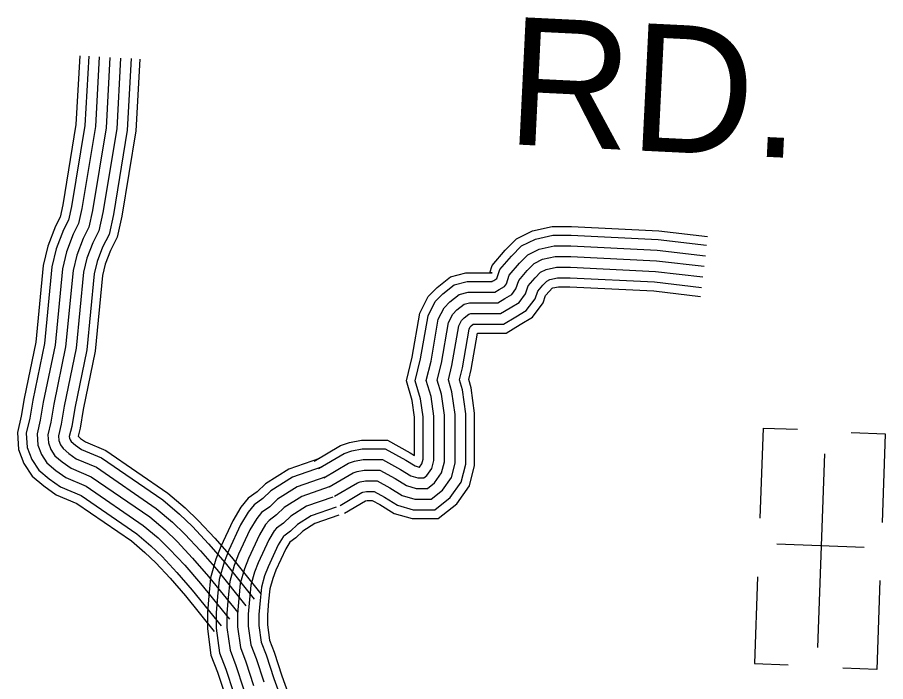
# Model space of a CAD drawing. Extents: x 1788175 to 1969470, y 584502 to 738744.
# Drawn here: x 1944947 to 1947468, y 641954 to 643883 of the extents above; entities that cross this region are included whole.
import ezdxf

# ---------------------------------------------------------------- set-up
doc = ezdxf.new("R2010")
doc.units = 0
for name, color, linetype in [('DESIGN - ROW - Right-of-Way and Easement Labels', 7, 'Continuous'), ('DESIGN - UTILITIES - Cable (Underground) with Text', 7, 'Continuous'), ('SURVEY - TRANSPORTATION - Roads', 7, 'Continuous')]:
    doc.layers.add(name, color=color, linetype=linetype)

msp = doc.modelspace()

# ---------------------------------------------------------------- linework, layer by layer
at = {"layer": 'DESIGN - UTILITIES - Cable (Underground) with Text'}
for p, q in [((1947112.2, 642690), (1947102.7, 642429.3)), ((1947211.8, 642686.3), (1947112.8, 642689.9)), ((1947468.2, 642673), (1947368.5, 642676.6)), ((1947458.7, 642416.5), (1947468.1, 642673)), ((1947406, 642343.9), (1947152.6, 642353.2)), ((1947096.5, 642258.5), (1947087.3, 642007.2)), ((1947443.2, 641990.2), (1947452.6, 642248.2)), ((1947087.4, 642007.2), (1947185.6, 642003.6)), ((1947443, 641990.2), (1947343.6, 641993.9))]:
    msp.add_line(p, q, dxfattribs=at)
msp.add_lwpolyline([(1947290.5, 642616), (1947270, 642053.3)], dxfattribs=at)
at = {"layer": 'SURVEY - TRANSPORTATION - Roads'}
for points in [[(1945128.3, 643771.7), (1945117.2, 643572.3), (1945078.7, 643338.8), (1945070.9, 643303.3), (1945057.5, 643276.5), (1945035.3, 643218.8), (1945021.9, 643162.7), (1945000.2, 642940), (1944966.4, 642776.3), (1944957.8, 642725), (1944946.9, 642678.1), (1944950.3, 642628.5), (1944965.9, 642587.9), (1944989.6, 642551.4), (1945023.7, 642522.8), (1945059.9, 642497), (1945119.4, 642472.1), (1945278.2, 642363.1), (1945317.3, 642329.8), (1945348.7, 642299.5), (1945390.7, 642254.6), (1945435.1, 642203.4), (1945518.4, 642100.2)], [(1945128.3, 643771.7), (1945117.2, 643572.3), (1945078.7, 643338.8), (1945070.9, 643303.3), (1945057.5, 643276.5), (1945035.3, 643218.8), (1945021.9, 643162.7), (1945000.2, 642940), (1944966.4, 642776.3), (1944957.8, 642725), (1944946.9, 642678.1), (1944950.3, 642628.5), (1944965.9, 642587.9), (1944989.6, 642551.4), (1945023.7, 642522.8), (1945059.9, 642497), (1945119.4, 642472.1), (1945278.2, 642363.1), (1945317.3, 642329.8), (1945348.7, 642299.5), (1945390.7, 642254.6), (1945435.1, 642203.4), (1945518.4, 642100.2)], [(1945154, 643770.3), (1945142.8, 643569.5), (1945104, 643333.9), (1945095.3, 643294.6), (1945081, 643266.1), (1945059.9, 643211.2), (1945047.3, 643158.5), (1945025.7, 642936.1), (1944991.7, 642771.6), (1944983, 642719.9), (1944972.9, 642676), (1944975.7, 642634.1), (1944988.9, 642599.6), (1945009.1, 642568.7), (1945039.5, 642543.1), (1945072.5, 642519.6), (1945131.8, 642494.8), (1945293.8, 642383.5), (1945334.6, 642348.9), (1945367, 642317.5), (1945409.8, 642271.8), (1945454.8, 642219.9), (1945538.4, 642116.3)], [(1945154, 643770.3), (1945142.8, 643569.5), (1945104, 643333.9), (1945095.3, 643294.6), (1945081, 643266.1), (1945059.9, 643211.2), (1945047.3, 643158.5), (1945025.7, 642936.1), (1944991.7, 642771.6), (1944983, 642719.9), (1944972.9, 642676), (1944975.7, 642634.1), (1944988.9, 642599.6), (1945009.1, 642568.7), (1945039.5, 642543.1), (1945072.5, 642519.6), (1945131.8, 642494.8), (1945293.8, 642383.5), (1945334.6, 642348.9), (1945367, 642317.5), (1945409.8, 642271.8), (1945454.8, 642219.9), (1945538.4, 642116.3)], [(1945184.9, 643768.6), (1945173.6, 643566.1), (1945134.4, 643328.1), (1945124.7, 643284.2), (1945109.4, 643253.6), (1945089.6, 643202), (1945077.9, 643153.4), (1945056.4, 642931.5), (1945022.2, 642765.9), (1945013.4, 642713.9), (1945004.1, 642673.5), (1945006.3, 642640.8), (1945016.7, 642613.8), (1945032.5, 642589.4), (1945058.4, 642567.7), (1945087.6, 642546.9), (1945146.7, 642522.1), (1945312.6, 642408.2), (1945355.4, 642371.9), (1945389.1, 642339.3), (1945432.8, 642292.6), (1945478.6, 642239.8), (1945562.5, 642135.8)], [(1945184.9, 643768.6), (1945173.6, 643566.1), (1945134.4, 643328.1), (1945124.7, 643284.2), (1945109.4, 643253.6), (1945089.6, 643202), (1945077.9, 643153.4), (1945056.4, 642931.5), (1945022.2, 642765.9), (1945013.4, 642713.9), (1945004.1, 642673.5), (1945006.3, 642640.8), (1945016.7, 642613.8), (1945032.5, 642589.4), (1945058.4, 642567.7), (1945087.6, 642546.9), (1945146.7, 642522.1), (1945312.6, 642408.2), (1945355.4, 642371.9), (1945389.1, 642339.3), (1945432.8, 642292.6), (1945478.6, 642239.8), (1945562.5, 642135.8)], [(1945215.9, 643766.8), (1945204.5, 643562.7), (1945164.9, 643322.2), (1945154.2, 643273.8), (1945137.8, 643241), (1945119.2, 643192.8), (1945108.6, 643148.2), (1945087.1, 642926.8), (1945052.6, 642760.2), (1945043.9, 642707.8), (1945035.3, 642671), (1945036.9, 642647.6), (1945044.5, 642628), (1945056, 642610.2), (1945077.4, 642592.2), (1945102.8, 642574.1), (1945161.6, 642549.5), (1945331.5, 642432.8), (1945376.3, 642394.9), (1945411.2, 642361), (1945455.9, 642313.3), (1945502.4, 642259.7), (1945586.7, 642155.3)], [(1945215.9, 643766.8), (1945204.5, 643562.7), (1945164.9, 643322.2), (1945154.2, 643273.8), (1945137.8, 643241), (1945119.2, 643192.8), (1945108.6, 643148.2), (1945087.1, 642926.8), (1945052.6, 642760.2), (1945043.9, 642707.8), (1945035.3, 642671), (1945036.9, 642647.6), (1945044.5, 642628), (1945056, 642610.2), (1945077.4, 642592.2), (1945102.8, 642574.1), (1945161.6, 642549.5), (1945331.5, 642432.8), (1945376.3, 642394.9), (1945411.2, 642361), (1945455.9, 642313.3), (1945502.4, 642259.7), (1945586.7, 642155.3)], [(1945215.9, 643766.8), (1945204.5, 643562.7), (1945164.9, 643322.2), (1945154.2, 643273.8), (1945137.8, 643241), (1945119.2, 643192.8), (1945108.6, 643148.2), (1945087.1, 642926.8), (1945052.6, 642760.2), (1945043.9, 642707.8), (1945035.3, 642671), (1945036.9, 642647.6), (1945044.5, 642628), (1945056, 642610.2), (1945077.4, 642592.2), (1945102.8, 642574.1), (1945161.6, 642549.5), (1945331.5, 642432.8), (1945376.3, 642394.9), (1945411.2, 642361), (1945455.9, 642313.3), (1945502.4, 642259.7), (1945586.7, 642155.3)], [(1945246.8, 643765.1), (1945235.4, 643559.3), (1945195.3, 643316.3), (1945183.6, 643263.3), (1945166.2, 643228.5), (1945148.9, 643183.6), (1945139.2, 643143.1), (1945117.8, 642922.2), (1945083.1, 642754.5), (1945074.3, 642701.7), (1945066.6, 642668.5), (1945067.5, 642654.4), (1945072.2, 642642.1), (1945079.5, 642631), (1945096.4, 642616.7), (1945118, 642601.4), (1945176.6, 642576.8), (1945350.3, 642457.5), (1945397.1, 642417.9), (1945433.4, 642382.7), (1945478.9, 642334.1), (1945526.1, 642279.6), (1945610.8, 642174.7)], [(1945246.8, 643765.1), (1945235.4, 643559.3), (1945195.3, 643316.3), (1945183.6, 643263.3), (1945166.2, 643228.5), (1945148.9, 643183.6), (1945139.2, 643143.1), (1945117.8, 642922.2), (1945083.1, 642754.5), (1945074.3, 642701.7), (1945066.6, 642668.5), (1945067.5, 642654.4), (1945072.2, 642642.1), (1945079.5, 642631), (1945096.4, 642616.7), (1945118, 642601.4), (1945176.6, 642576.8), (1945350.3, 642457.5), (1945397.1, 642417.9), (1945433.4, 642382.7), (1945478.9, 642334.1), (1945526.1, 642279.6), (1945610.8, 642174.7)], [(1945277.8, 643763.4), (1945266.2, 643555.9), (1945225.8, 643310.5), (1945213.1, 643252.9), (1945194.6, 643216), (1945178.6, 643174.4), (1945169.9, 643138), (1945148.5, 642917.5), (1945113.6, 642748.8), (1945104.7, 642695.7), (1945097.8, 642666), (1945098.1, 642661.1), (1945100, 642656.3), (1945103, 642651.7), (1945115.4, 642641.3), (1945133.2, 642628.6), (1945191.5, 642604.2), (1945369.2, 642482.2), (1945417.9, 642440.8), (1945455.5, 642404.5), (1945501.9, 642354.8), (1945549.9, 642299.5), (1945634.9, 642194.2)], [(1945277.8, 643763.4), (1945266.2, 643555.9), (1945225.8, 643310.5), (1945213.1, 643252.9), (1945194.6, 643216), (1945178.6, 643174.4), (1945169.9, 643138), (1945148.5, 642917.5), (1945113.6, 642748.8), (1945104.7, 642695.7), (1945097.8, 642666), (1945098.1, 642661.1), (1945100, 642656.3), (1945103, 642651.7), (1945115.4, 642641.3), (1945133.2, 642628.6), (1945191.5, 642604.2), (1945369.2, 642482.2), (1945417.9, 642440.8), (1945455.5, 642404.5), (1945501.9, 642354.8), (1945549.9, 642299.5), (1945634.9, 642194.2)], [(1945302.4, 643762), (1945290.8, 643553.2), (1945250.1, 643305.8), (1945236.5, 643244.6), (1945217.2, 643206), (1945202.2, 643167), (1945194.3, 643133.9), (1945172.9, 642913.8), (1945137.9, 642744.2), (1945128.9, 642690.8), (1945123.4, 642666.9), (1945130.6, 642660.8), (1945145.2, 642650.4), (1945203.4, 642626), (1945384.2, 642501.8), (1945434.5, 642459.2), (1945473.1, 642421.8), (1945520.3, 642371.4), (1945568.9, 642315.4), (1945654.1, 642209.7)], [(1945302.4, 643762), (1945290.8, 643553.2), (1945250.1, 643305.8), (1945236.5, 643244.6), (1945217.2, 643206), (1945202.2, 643167), (1945194.3, 643133.9), (1945172.9, 642913.8), (1945137.9, 642744.2), (1945128.9, 642690.8), (1945123.4, 642666.9), (1945130.6, 642660.8), (1945145.2, 642650.4), (1945203.4, 642626), (1945384.2, 642501.8), (1945434.5, 642459.2), (1945473.1, 642421.8), (1945520.3, 642371.4), (1945568.9, 642315.4), (1945654.1, 642209.7)], [(1945808.4, 642594.3), (1945885.6, 642639.7), (1945911.7, 642648.4), (1945945.8, 642655.3), (1946021.4, 642655.3), (1946087.9, 642618.9), (1946100.1, 642611.3), (1946100.1, 642658.3), (1946100.1, 642721.9), (1946093.6, 642770.6), (1946076.5, 642827.6), (1946093.7, 642896.6), (1946115.7, 643024.4), (1946140, 643072.9), (1946165.5, 643098.4), (1946204.5, 643129.6), (1946249.5, 643140.9), (1946288.7, 643140.9), (1946309.1, 643140.9), (1946325.4, 643140.9), (1946317.7, 643140.9), (1946318.9, 643141.6), (1946326, 643163), (1946363.7, 643207), (1946396.4, 643239.7), (1946443, 643263), (1946499.4, 643275.5), (1946555.9, 643275.5), (1946809.7, 643263.1), (1946951.3, 643246.4)], [(1945821, 642573), (1945895.9, 642617.1), (1945918, 642624.5), (1945948.2, 642630.5), (1946015, 642630.5), (1946075.4, 642597.6), (1946102.2, 642580.9), (1946113.9, 642577.5), (1946114.7, 642577.5), (1946121.3, 642586.8), (1946124.8, 642600.7), (1946124.8, 642658.3), (1946124.8, 642723.6), (1946117.8, 642775.8), (1946102.1, 642828.2), (1946117.9, 642891.5), (1946139.5, 643016.6), (1946160.3, 643058.2), (1946182.1, 643080), (1946215.7, 643106.9), (1946252.6, 643116.2), (1946288.7, 643116.2), (1946309.1, 643116.2), (1946325.4, 643116.2), (1946324.6, 643116.2), (1946330.2, 643119.6), (1946339.4, 643125.1), (1946347.9, 643150.6), (1946381.8, 643190.2), (1946411, 643219.4), (1946451.3, 643239.5), (1946502.1, 643250.8), (1946555.3, 643250.8), (1946807.7, 643238.4), (1946948.4, 643221.8)], [(1945836.7, 642546.3), (1945908.8, 642588.8), (1945926, 642594.5), (1945951.3, 642599.5), (1946007.1, 642599.5), (1946059.7, 642570.8), (1946089.4, 642552.3), (1946109.6, 642546.5), (1946127, 642546.5), (1946135.5, 642553.3), (1946150, 642573.6), (1946155.8, 642596.8), (1946155.8, 642658.3), (1946155.8, 642725.6), (1946148.2, 642782.4), (1946134.3, 642829), (1946148.3, 642885.1), (1946169.3, 643006.8), (1946185.8, 643039.9), (1946202.8, 643056.9), (1946229.8, 643078.5), (1946256.4, 643085.2), (1946288.7, 643085.2), (1946309.1, 643085.2), (1946325.4, 643085.2), (1946333.2, 643085.2), (1946346.2, 643093), (1946361.4, 643102.1), (1946366.9, 643109.5), (1946375.4, 643135), (1946404.6, 643169.1), (1946429.4, 643193.9), (1946461.8, 643210.1), (1946505.5, 643219.8), (1946554.5, 643219.8), (1946805.1, 643207.5), (1946944.8, 643191)], [(1945852.4, 642519.6), (1945921.8, 642560.4), (1945934, 642564.5), (1945954.4, 642568.5), (1945999.2, 642568.5), (1946044.1, 642544.1), (1946076.7, 642523.7), (1946105.2, 642515.5), (1946137.9, 642515.5), (1946158.3, 642531.8), (1946178.6, 642560.4), (1946186.8, 642593), (1946186.8, 642658.3), (1946186.8, 642727.7), (1946178.6, 642788.9), (1946166.4, 642829.7), (1946178.6, 642878.7), (1946199, 642997), (1946211.3, 643021.5), (1946223.5, 643033.8), (1946243.9, 643050.1), (1946260.2, 643054.2), (1946288.7, 643054.2), (1946309.1, 643054.2), (1946325.4, 643054.2), (1946341.7, 643054.2), (1946362.1, 643066.4), (1946382.5, 643078.6), (1946394.8, 643095), (1946402.9, 643119.5), (1946427.4, 643148), (1946447.8, 643168.4), (1946472.2, 643180.7), (1946508.9, 643188.8), (1946553.8, 643188.8), (1946802.5, 643176.6), (1946941.1, 643160.3)], [(1945852.4, 642519.6), (1945921.8, 642560.4), (1945934, 642564.5), (1945954.4, 642568.5), (1945999.2, 642568.5), (1946044.1, 642544.1), (1946076.7, 642523.7), (1946105.2, 642515.5), (1946137.9, 642515.5), (1946158.3, 642531.8), (1946178.6, 642560.4), (1946186.8, 642593), (1946186.8, 642658.3), (1946186.8, 642727.7), (1946178.6, 642788.9), (1946166.4, 642829.7), (1946178.6, 642878.7), (1946199, 642997), (1946211.3, 643021.5), (1946223.5, 643033.8), (1946243.9, 643050.1), (1946260.2, 643054.2), (1946288.7, 643054.2), (1946309.1, 643054.2), (1946325.4, 643054.2), (1946341.7, 643054.2), (1946362.1, 643066.4), (1946382.5, 643078.6), (1946394.8, 643095), (1946402.9, 643119.5), (1946427.4, 643148), (1946447.8, 643168.4), (1946472.2, 643180.7), (1946508.9, 643188.8), (1946553.8, 643188.8), (1946802.5, 643176.6), (1946941.1, 643160.3)], [(1945868.2, 642492.9), (1945934.7, 642532), (1945942, 642534.4), (1945957.5, 642537.5), (1945991.3, 642537.5), (1946028.4, 642517.3), (1946064, 642495.1), (1946100.9, 642484.5), (1946148.8, 642484.5), (1946181, 642510.3), (1946207.3, 642547.2), (1946217.8, 642589.2), (1946217.8, 642658.3), (1946217.8, 642729.8), (1946209, 642795.5), (1946198.6, 642830.5), (1946209, 642872.3), (1946228.8, 642987.3), (1946236.7, 643003.2), (1946244.2, 643010.6), (1946258, 643021.7), (1946264, 643023.2), (1946288.7, 643023.2), (1946309.1, 643023.2), (1946325.4, 643023.2), (1946350.3, 643023.2), (1946378.1, 643039.8), (1946403.7, 643055.2), (1946422.6, 643080.4), (1946430.4, 643103.9), (1946450.1, 643126.9), (1946466.1, 643143), (1946482.7, 643151.2), (1946512.3, 643157.8), (1946553, 643157.8), (1946799.9, 643145.7), (1946937.5, 643129.5)], [(1945883.9, 642466.2), (1945947.6, 642503.6), (1945950, 642504.4), (1945960.5, 642506.5), (1945983.4, 642506.5), (1946012.8, 642490.5), (1946051.2, 642466.5), (1946096.6, 642453.5), (1946159.6, 642453.5), (1946203.7, 642488.8), (1946235.9, 642533.9), (1946248.8, 642585.4), (1946248.8, 642658.3), (1946248.8, 642731.8), (1946239.5, 642802), (1946230.7, 642831.2), (1946239.4, 642865.9), (1946258.6, 642977.5), (1946262.2, 642984.8), (1946264.9, 642987.5), (1946270.7, 642992.2), (1946288.7, 642992.2), (1946309.1, 642992.2), (1946325.4, 642992.2), (1946358.9, 642992.2), (1946394, 643013.3), (1946424.8, 643031.7), (1946450.4, 643065.8), (1946457.9, 643088.3), (1946472.9, 643105.9), (1946484.5, 643117.5), (1946493.1, 643121.8), (1946515.7, 643126.8), (1946552.3, 643126.8), (1946797.3, 643114.8), (1946933.9, 643098.7)], [(1945896.9, 642444), (1945957.7, 642479.8), (1945963.1, 642480.8), (1945976.8, 642480.8), (1945999.8, 642468.3), (1946040.7, 642442.7), (1946093, 642427.8), (1946168.7, 642427.8), (1946222.6, 642471), (1946259.7, 642523), (1946274.5, 642582.2), (1946274.5, 642658.3), (1946274.5, 642733.5), (1946264.7, 642807.4), (1946257.4, 642831.8), (1946264.5, 642860.6), (1946282.8, 642966.4), (1946288.7, 642966.4), (1946309.1, 642966.4), (1946325.4, 642966.4), (1946366.1, 642966.4), (1946407.3, 642991.2), (1946442.4, 643012.3), (1946473.5, 643053.8), (1946480.7, 643075.4), (1946491.8, 643088.4), (1946499.7, 643096.4), (1946501.8, 643097.4), (1946518.6, 643101.1), (1946551.6, 643101.1), (1946795.2, 643089.1), (1946930.9, 643073.1)], [(1945823.9, 642602.5), (1945734.8, 642571.8), (1945667.2, 642529.1), (1945643.1, 642505.8), (1945617, 642486.8), (1945595.8, 642461.1), (1945572.2, 642421.4), (1945537.3, 642346.8), (1945522.8, 642310.1), (1945507.5, 642255.7), (1945502.9, 642203.4), (1945498.6, 642155.4), (1945498.8, 642107.5), (1945509.1, 642031.6), (1945528.1, 641982.1), (1945550, 641914.9)], [(1945832.2, 642578.2), (1945746, 642548.5), (1945683.2, 642508.8), (1945659.7, 642486.1), (1945634.8, 642467.9), (1945616.9, 642446.2), (1945594.9, 642409.3), (1945561, 642336.6), (1945547.2, 642301.8), (1945532.9, 642251.1), (1945528.5, 642201.2), (1945524.3, 642154.3), (1945524.5, 642109.3), (1945534.2, 642038), (1945552.3, 641990.7), (1945574.3, 641923.2)], [(1945842.3, 642548.9), (1945759.5, 642520.4), (1945702.4, 642484.2), (1945679.7, 642462.3), (1945656.3, 642445.2), (1945642.3, 642428.3), (1945622.3, 642394.8), (1945589.5, 642324.3), (1945576.6, 642291.9), (1945563.5, 642245.5), (1945559.4, 642198.5), (1945555.4, 642153), (1945555.5, 642111.4), (1945564.4, 642045.7), (1945581.5, 642001.1), (1945603.7, 641933.3)], [(1945852.4, 642519.6), (1945773, 642492.2), (1945721.6, 642459.7), (1945699.7, 642438.6), (1945677.7, 642422.5), (1945667.7, 642410.4), (1945649.8, 642380.3), (1945617.9, 642312.1), (1945606, 642282), (1945594.1, 642239.8), (1945590.2, 642195.7), (1945586.4, 642151.6), (1945586.5, 642113.6), (1945594.6, 642053.5), (1945610.8, 642011.5), (1945633, 641943.4)], [(1945852.4, 642519.6), (1945773, 642492.2), (1945721.6, 642459.7), (1945699.7, 642438.6), (1945677.7, 642422.5), (1945667.7, 642410.4), (1945649.8, 642380.3), (1945617.9, 642312.1), (1945606, 642282), (1945594.1, 642239.8), (1945590.2, 642195.7), (1945586.4, 642151.6), (1945586.5, 642113.6), (1945594.6, 642053.5), (1945610.8, 642011.5), (1945633, 641943.4)], [(1945862.5, 642490.3), (1945786.5, 642464.1), (1945740.9, 642435.2), (1945719.7, 642414.8), (1945699.1, 642399.7), (1945693.1, 642392.5), (1945677.2, 642365.8), (1945646.4, 642299.8), (1945635.4, 642272), (1945624.7, 642234.2), (1945621.1, 642193), (1945617.4, 642150.3), (1945617.5, 642115.7), (1945624.9, 642061.2), (1945640, 642021.8), (1945662.3, 641953.5)], [(1945872.6, 642461), (1945800.1, 642436), (1945760.1, 642410.7), (1945739.7, 642391), (1945720.5, 642377), (1945718.5, 642374.6), (1945704.6, 642351.2), (1945674.9, 642287.5), (1945664.8, 642262.1), (1945655.4, 642228.6), (1945652, 642190.3), (1945648.4, 642149), (1945648.5, 642117.9), (1945655.1, 642069), (1945669.2, 642032.2), (1945691.6, 641963.6), (1945756.6, 641784.1)], [(1945880.7, 642437.6), (1945810.8, 642413.5), (1945775.5, 642391.2), (1945755.6, 642372.1), (1945738.2, 642359.3), (1945726.5, 642339.7), (1945697.6, 642277.7), (1945688.3, 642254.1), (1945679.8, 642224.1), (1945676.6, 642188.1), (1945673.1, 642148), (1945673.2, 642119.6), (1945679.2, 642075.2), (1945692.5, 642040.5), (1945715, 641971.6), (1945780.2, 641791.7)]]:
    msp.add_lwpolyline(points, dxfattribs=at)

# ---------------------------------------------------------------- texts
at = {"layer": 'DESIGN - ROW - Right-of-Way and Easement Labels'}
msp.add_text('RD.', height=370, rotation=357.1822, dxfattribs=at).set_placement((1946364.2, 643515.5))

doc.saveas('drawing.dxf')
